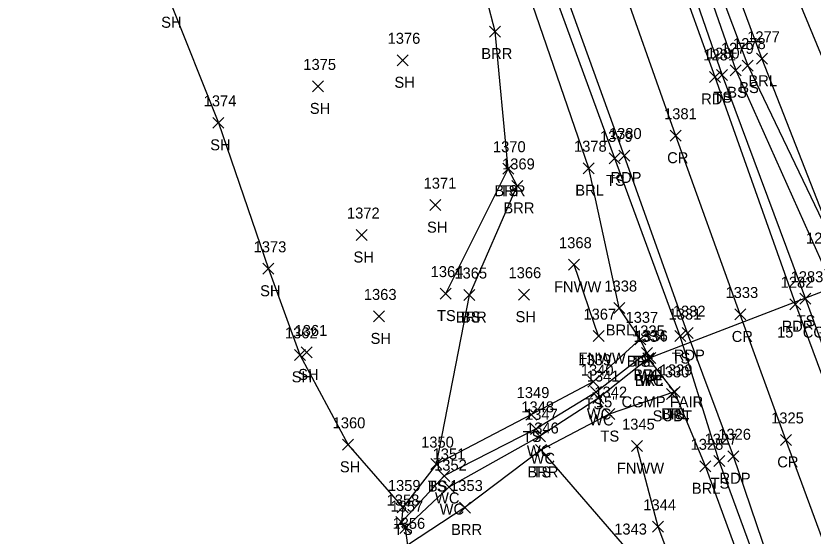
# Model space of a CAD drawing. Extents: x 1443590 to 1445966, y 578314 to 580556.
# Drawn here: x 1445262.8 to 1445407.8, y 578399.7 to 578494.4 of the extents above; entities that cross this region are included whole.
import ezdxf

# ---------------------------------------------------------------- set-up
doc = ezdxf.new("R2010")
doc.units = 0
for name, color, linetype in [('D_A', 7, 'Continuous'), ('D_C', 7, 'Continuous'), ('D_I', 7, 'Continuous'), ('D_TIC', 7, 'Continuous'), ('DCP', 7, 'Continuous'), ('L_A', 7, 'Continuous'), ('L_I', 7, 'Continuous'), ('L_TIC', 7, 'Continuous'), ('LABL', 7, 'Continuous'), ('LAWE', 7, 'Continuous'), ('LELB', 7, 'Continuous'), ('LFNC', 7, 'Continuous'), ('LSOGP', 7, 'Continuous'), ('P_A', 7, 'Continuous'), ('P_I', 7, 'Continuous'), ('P_TIC', 7, 'Continuous'), ('PET', 7, 'Continuous'), ('PRC', 7, 'Continuous'), ('U_A', 7, 'Continuous'), ('U_I', 7, 'Continuous'), ('U_TIC', 7, 'Continuous')]:
    doc.layers.add(name, color=color, linetype=linetype)

msp = doc.modelspace()

# ---------------------------------------------------------------- linework, layer by layer
at = {"layer": 'D_TIC'}
for points in [[(1445377.15, 578431.13), (1445379.15, 578433.13)], [(1445379.15, 578431.13), (1445377.15, 578433.13)]]:
    msp.add_lwpolyline(points, dxfattribs=at)
at = {"layer": 'DCP'}
msp.add_lwpolyline([(1445411.09, 578444.81), (1445378.15, 578432.13)], dxfattribs=at)
at = {"layer": 'L_TIC'}
for points in [[(1445348.93, 578490.52), (1445350.93, 578492.52)], [(1445350.93, 578490.52), (1445348.93, 578492.52)], [(1445332.13, 578485.29), (1445334.13, 578487.29)], [(1445334.13, 578485.29), (1445332.13, 578487.29)], [(1445394.89, 578484.33), (1445396.89, 578486.33)], [(1445396.89, 578484.33), (1445394.89, 578486.33)], [(1445397.46, 578485.57), (1445399.46, 578487.57)], [(1445399.46, 578485.57), (1445397.46, 578487.57)], [(1445392.71, 578483.47), (1445394.71, 578485.47)], [(1445394.71, 578483.47), (1445392.71, 578485.47)], [(1445390.22, 578482.59), (1445392.22, 578484.59)], [(1445392.22, 578482.59), (1445390.22, 578484.59)], [(1445316.75, 578480.54), (1445318.75, 578482.54)], [(1445318.75, 578480.54), (1445316.75, 578482.54)], [(1445298.63, 578473.91), (1445300.63, 578475.91)], [(1445300.63, 578473.91), (1445298.63, 578475.91)], [(1445370.7, 578467.44), (1445372.7, 578469.44)], [(1445372.7, 578467.44), (1445370.7, 578469.44)], [(1445351.32, 578465.56), (1445353.32, 578467.56)], [(1445353.32, 578465.56), (1445351.32, 578467.56)], [(1445351.32, 578465.56), (1445353.32, 578467.56)], [(1445353.32, 578465.56), (1445351.32, 578467.56)], [(1445365.97, 578465.65), (1445367.97, 578467.65)], [(1445367.97, 578465.65), (1445365.97, 578467.65)], [(1445352.95, 578462.43), (1445354.95, 578464.43)], [(1445354.95, 578462.43), (1445352.95, 578464.43)], [(1445338.06, 578458.93), (1445340.06, 578460.93)], [(1445340.06, 578458.93), (1445338.06, 578460.93)], [(1445324.69, 578453.49), (1445326.69, 578455.49)], [(1445326.69, 578453.49), (1445324.69, 578455.49)], [(1445363.3, 578448.09), (1445365.3, 578450.09)], [(1445365.3, 578448.09), (1445363.3, 578450.09)], [(1445307.71, 578447.35), (1445309.71, 578449.35)], [(1445309.71, 578447.35), (1445307.71, 578449.35)], [(1445339.96, 578442.83), (1445341.96, 578444.83)], [(1445341.96, 578442.83), (1445339.96, 578444.83)], [(1445344.27, 578442.57), (1445346.27, 578444.57)], [(1445346.27, 578442.57), (1445344.27, 578444.57)], [(1445344.27, 578442.57), (1445346.27, 578444.57)], [(1445346.27, 578442.57), (1445344.27, 578444.57)], [(1445354.16, 578442.63), (1445356.16, 578444.63)], [(1445356.16, 578442.63), (1445354.16, 578444.63)], [(1445405.36, 578441.9), (1445407.36, 578443.9)], [(1445407.36, 578441.9), (1445405.36, 578443.9)], [(1445371.5, 578440.21), (1445373.5, 578442.21)], [(1445373.5, 578440.21), (1445371.5, 578442.21)], [(1445327.8, 578438.68), (1445329.8, 578440.68)], [(1445329.8, 578438.68), (1445327.8, 578440.68)], [(1445367.74, 578435.09), (1445369.74, 578437.09)], [(1445369.74, 578435.09), (1445367.74, 578437.09)], [(1445382.61, 578435.1), (1445384.61, 578437.1)], [(1445384.61, 578435.1), (1445382.61, 578437.1)], [(1445375.34, 578434.51), (1445377.34, 578436.51)], [(1445377.34, 578434.51), (1445375.34, 578436.51)], [(1445375.34, 578434.51), (1445377.34, 578436.51)], [(1445377.34, 578434.51), (1445375.34, 578436.51)], [(1445314.64, 578432.12), (1445316.64, 578434.12)], [(1445316.64, 578432.12), (1445314.64, 578434.12)], [(1445376.55, 578432.04), (1445378.55, 578434.04)], [(1445378.55, 578432.04), (1445376.55, 578434.04)], [(1445376.55, 578432.04), (1445378.55, 578434.04)], [(1445378.55, 578432.04), (1445376.55, 578434.04)], [(1445313.45, 578431.68), (1445315.45, 578433.68)], [(1445315.45, 578431.68), (1445313.45, 578433.68)], [(1445376.8, 578431.04), (1445378.8, 578433.04)], [(1445378.8, 578431.04), (1445376.8, 578433.04)], [(1445376.8, 578431.04), (1445378.8, 578433.04)], [(1445378.8, 578431.04), (1445376.8, 578433.04)], [(1445366.77, 578426.79), (1445368.77, 578428.79)], [(1445368.77, 578426.79), (1445366.77, 578428.79)], [(1445367.3, 578424.92), (1445369.3, 578426.92)], [(1445369.3, 578424.92), (1445367.3, 578426.92)], [(1445381.57, 578424.95), (1445383.57, 578426.95)], [(1445383.57, 578424.95), (1445381.57, 578426.95)], [(1445381.57, 578424.95), (1445383.57, 578426.95)], [(1445383.57, 578424.95), (1445381.57, 578426.95)], [(1445367.73, 578423.83), (1445369.73, 578425.83)], [(1445369.73, 578423.83), (1445367.73, 578425.83)], [(1445355.55, 578420.82), (1445357.55, 578422.82)], [(1445357.55, 578420.82), (1445355.55, 578422.82)], [(1445369.68, 578420.9), (1445371.68, 578422.9)], [(1445371.68, 578420.9), (1445369.68, 578422.9)], [(1445356.39, 578418.21), (1445358.39, 578420.21)], [(1445358.39, 578418.21), (1445356.39, 578420.21)], [(1445357.07, 578416.86), (1445359.07, 578418.86)], [(1445359.07, 578416.86), (1445357.07, 578418.86)], [(1445322.21, 578415.31), (1445324.21, 578417.31)], [(1445324.21, 578415.31), (1445322.21, 578417.31)], [(1445374.71, 578415.07), (1445376.71, 578417.07)], [(1445376.71, 578415.07), (1445374.71, 578417.07)], [(1445357.31, 578414.37), (1445359.31, 578416.37)], [(1445359.31, 578414.37), (1445357.31, 578416.37)], [(1445357.31, 578414.37), (1445359.31, 578416.37)], [(1445359.31, 578414.37), (1445357.31, 578416.37)], [(1445338.26, 578411.8), (1445340.26, 578413.8)], [(1445340.26, 578411.8), (1445338.26, 578413.8)], [(1445338.26, 578411.8), (1445340.26, 578413.8)], [(1445340.26, 578411.8), (1445338.26, 578413.8)], [(1445389.71, 578412.34), (1445391.71, 578414.34)], [(1445391.71, 578412.34), (1445389.71, 578414.34)], [(1445387.17, 578411.4), (1445389.17, 578413.4)], [(1445389.17, 578411.4), (1445387.17, 578413.4)], [(1445339.69, 578409.64), (1445341.69, 578411.64)], [(1445341.69, 578409.64), (1445339.69, 578411.64)], [(1445340.53, 578407.62), (1445342.53, 578409.62)], [(1445342.53, 578407.62), (1445340.53, 578409.62)], [(1445332.13, 578403.91), (1445334.13, 578405.91)], [(1445334.13, 578403.91), (1445332.13, 578405.91)], [(1445343.45, 578403.9), (1445345.45, 578405.9)], [(1445345.45, 578403.9), (1445343.45, 578405.9)], [(1445331.9, 578401.26), (1445333.9, 578403.26)], [(1445333.9, 578401.26), (1445331.9, 578403.26)], [(1445332.6, 578400.15), (1445334.6, 578402.15)], [(1445334.6, 578400.15), (1445332.6, 578402.15)], [(1445378.57, 578400.39), (1445380.57, 578402.39)], [(1445380.57, 578400.39), (1445378.57, 578402.39)]]:
    msp.add_lwpolyline(points, dxfattribs=at)
at = {"layer": 'LABL'}
for points in [[(1445292.63, 578789.9), (1445288, 578780.72), (1445303.45, 578740.92), (1445320.45, 578696.23), (1445336.45, 578651.8), (1445353.16, 578609.77), (1445368.17, 578573), (1445383.72, 578526.34), (1445398.46, 578486.57), (1445412.31, 578451.09), (1445415.12, 578445.83), (1445420.11, 578428.88), (1445425.31, 578411.87), (1445435.24, 578381.31), (1445438.11, 578382.76), (1445447.54, 578352.71)], [(1445345.27, 578443.57), (1445353.95, 578463.43), (1445352.32, 578466.56), (1445349.93, 578491.52), (1445345.38, 578509.05), (1445330.48, 578545.45), (1445336.85, 578548.71)], [(1445414.81, 578340.8), (1445401.7, 578375.55), (1445388.17, 578412.4), (1445382.57, 578425.95), (1445377.8, 578432.04), (1445377.55, 578433.04), (1445376.34, 578435.51), (1445372.5, 578441.21), (1445366.97, 578466.65), (1445351.62, 578511.32), (1445336.85, 578548.71)], [(1445397.01, 578331.68), (1445382.28, 578368.34), (1445374.28, 578396.98), (1445358.31, 578415.37), (1445344.45, 578404.9), (1445334.02, 578398.02)]]:
    msp.add_lwpolyline(points, dxfattribs=at)
at = {"layer": 'LAWE'}
for points in [[(1445377.55, 578433.04), (1445368.3, 578425.92), (1445357.39, 578419.21), (1445340.69, 578410.64), (1445332.9, 578402.26)], [(1445377.8, 578432.04), (1445368.73, 578424.83), (1445358.07, 578417.86), (1445341.53, 578408.62), (1445333.6, 578401.15)]]:
    msp.add_lwpolyline(points, dxfattribs=at)
at = {"layer": 'LELB'}
for points in [[(1445222.69, 578937.93), (1445234.28, 578911.39), (1445254.78, 578861.13), (1445268.94, 578819.8), (1445281.41, 578785.26), (1445283.41, 578779.74), (1445299.6, 578739.58), (1445316.15, 578694.47), (1445332.79, 578650.27), (1445347.4, 578607.95), (1445361.62, 578570.36), (1445377.25, 578524), (1445391.22, 578483.59), (1445406.36, 578442.9), (1445418.34, 578410.04), (1445429.91, 578378.9), (1445440.4, 578350.18)], [(1445336.45, 578651.8), (1445350.45, 578608.68), (1445364.47, 578571.58), (1445379.66, 578524.91), (1445393.71, 578484.47), (1445409.17, 578449.94), (1445411.12, 578445.67), (1445411.54, 578444.09), (1445413.6, 578439.47), (1445415.72, 578428.29), (1445422.38, 578411.18), (1445431.91, 578379.51), (1445442.14, 578350.66)], [(1445416.98, 578341.83), (1445404.21, 578376.42), (1445390.71, 578413.34), (1445383.61, 578436.1), (1445371.7, 578468.44), (1445355.7, 578512.19), (1445341.33, 578550.44)], [(1445379.66, 578524.91), (1445380.95, 578525.16), (1445395.89, 578485.33), (1445412.31, 578451.09)], [(1445340.96, 578443.83), (1445352.32, 578466.56)], [(1445339.26, 578412.8), (1445345.27, 578443.57)], [(1445376.34, 578435.51), (1445367.77, 578427.79), (1445356.55, 578421.82), (1445339.26, 578412.8), (1445333.13, 578404.91)], [(1445382.57, 578425.95), (1445370.68, 578421.9), (1445358.31, 578415.37)]]:
    msp.add_lwpolyline(points, dxfattribs=at)
at = {"layer": 'LFNC'}
for points in [[(1445459.96, 578349.35), (1445445.8, 578387.44), (1445435.66, 578413.46), (1445430.43, 578428.44), (1445420.82, 578457.49), (1445411.95, 578480.76), (1445399.21, 578511.56), (1445382.81, 578556.03), (1445370.45, 578591.65), (1445354.37, 578635.55), (1445339.12, 578673.28), (1445323.48, 578719.9), (1445315.49, 578748.71)], [(1445368.74, 578436.09), (1445364.3, 578449.09)], [(1445404.77, 578334.76), (1445391, 578370.99), (1445379.57, 578401.39), (1445375.71, 578416.07)]]:
    msp.add_lwpolyline(points, dxfattribs=at)
at = {"layer": 'LSOGP'}
msp.add_lwpolyline([(1445251.74, 578577.57), (1445268.47, 578547.81), (1445271.43, 578539.23), (1445278.67, 578524.17), (1445290.72, 578497.22), (1445299.63, 578474.91), (1445308.71, 578448.35), (1445314.45, 578432.69), (1445323.21, 578416.31), (1445333.13, 578404.92), (1445332.9, 578402.26), (1445333.6, 578401.15), (1445334.02, 578398.03)], dxfattribs=at)
at = {"layer": 'P_TIC'}
for points in [[(1445388.92, 578482.27), (1445390.92, 578484.27)], [(1445390.92, 578482.27), (1445388.92, 578484.27)], [(1445381.79, 578471.56), (1445383.79, 578473.56)], [(1445383.79, 578471.56), (1445381.79, 578473.56)], [(1445372.41, 578467.96), (1445374.41, 578469.96)], [(1445374.41, 578467.96), (1445372.41, 578469.96)], [(1445403.56, 578440.9), (1445405.56, 578442.9)], [(1445405.56, 578440.9), (1445403.56, 578442.9)], [(1445393.53, 578439.03), (1445395.53, 578441.03)], [(1445395.53, 578439.03), (1445393.53, 578441.03)], [(1445383.94, 578435.64), (1445385.94, 578437.64)], [(1445385.94, 578435.64), (1445383.94, 578437.64)], [(1445401.82, 578416.2), (1445403.82, 578418.2)], [(1445403.82, 578416.2), (1445401.82, 578418.2)], [(1445392.26, 578413.23), (1445394.26, 578415.23)], [(1445394.26, 578413.23), (1445392.26, 578415.23)]]:
    msp.add_lwpolyline(points, dxfattribs=at)
at = {"layer": 'PET'}
for points in [[(1445418.89, 578342.02), (1445405.88, 578377.14), (1445393.26, 578414.23), (1445384.94, 578436.64), (1445373.41, 578468.96), (1445357.56, 578512.83), (1445344.62, 578550.03), (1445330.99, 578586.22), (1445323.64, 578606.66), (1445310.56, 578643.56), (1445297.05, 578680.63), (1445286.07, 578712.45), (1445276.51, 578732.61), (1445268.43, 578753.25), (1445256.91, 578785.04), (1445249.61, 578806.41), (1445230.56, 578857.31), (1445217.97, 578888.99), (1445200.05, 578931.7), (1445199.72, 578935.44), (1445193.89, 578943.66), (1445183.72, 578968.31), (1445171.41, 579000.64)], [(1445204.47, 578977.72), (1445211.07, 578960.69), (1445220.5, 578936.98), (1445230.76, 578910.15), (1445251.08, 578859.52), (1445265.4, 578819.79), (1445279.28, 578781.46), (1445295.62, 578738.27), (1445312.78, 578693.03), (1445329.09, 578649.05), (1445344.77, 578606.81), (1445359.16, 578569.06), (1445375.47, 578523.38), (1445389.92, 578483.27), (1445404.56, 578441.9), (1445416.57, 578409.56), (1445427.35, 578377.72), (1445437.94, 578349.1)]]:
    msp.add_lwpolyline(points, dxfattribs=at)
at = {"layer": 'PRC'}
msp.add_lwpolyline([(1445428.76, 578345.92), (1445416.12, 578381.06), (1445402.82, 578417.2), (1445394.53, 578440.03), (1445382.79, 578472.56), (1445367.55, 578515.78), (1445354.3, 578552.77), (1445340.07, 578591.68), (1445332.93, 578610.75), (1445320.05, 578646.79), (1445306.48, 578683.94), (1445294.78, 578715.83), (1445285.68, 578740.23), (1445278.69, 578759.19), (1445266.72, 578790.29), (1445259.42, 578810.95), (1445240.14, 578861.33), (1445228.56, 578891.21), (1445209.9, 578937.12), (1445195.27, 578973.7), (1445179.73, 579007.4), (1445167.09, 579032.9), (1445157.85, 579050.89), (1445142.74, 579080.19)], dxfattribs=at)
at = {"layer": 'U_TIC'}
for points in [[(1445381.09, 578424.58), (1445383.09, 578426.58)], [(1445383.09, 578424.58), (1445381.09, 578426.58)]]:
    msp.add_lwpolyline(points, dxfattribs=at)

# ---------------------------------------------------------------- texts
at = {"layer": 'D_A'}
msp.add_text('P', height=2, dxfattribs=at).set_placement((1445377.52, 578427.13))
at = {"layer": 'D_C'}
for p in [(1445401.21, 578435.81), (1445368.26, 578423.13)]:
    msp.add_text('15" CGMP FAIR', height=2, dxfattribs=at).set_placement(p)
at = {"layer": 'D_I'}
msp.add_text('1336', height=2, dxfattribs=at).set_placement((1445375.4, 578435.13))
at = {"layer": 'L_A'}
for s, p in [('SH', (1445289.21, 578492.21)), ('BRR', (1445347.42, 578486.52)), ('SH', (1445331.62, 578481.29)), ('BRL', (1445396, 578481.57)), ('BS', (1445394.33, 578480.33)), ('TS', (1445389.62, 578478.59)), ('BS', (1445392.15, 578479.47)), ('SH', (1445316.24, 578476.54)), ('SH', (1445298.12, 578469.91)), ('TS', (1445370.11, 578463.44)), ('BRR', (1445349.81, 578461.56)), ('TS', (1445350.73, 578461.56)), ('BRL', (1445364.51, 578461.65)), ('BRR', (1445351.44, 578458.43)), ('SH', (1445337.55, 578454.93)), ('SH', (1445324.18, 578449.49)), ('FNWW', (1445360.64, 578444.09)), ('SH', (1445307.2, 578443.35)), ('TS', (1445339.37, 578438.83)), ('BRR', (1445342.76, 578438.57)), ('BS', (1445343.71, 578438.57)), ('SH', (1445353.65, 578438.63)), ('TS', (1445404.77, 578437.9)), ('BRL', (1445370.05, 578436.21)), ('SH', (1445327.29, 578434.68)), ('FNWW', (1445365.09, 578431.09)), ('TS', (1445382.02, 578431.1)), ('BRL', (1445373.88, 578430.51)), ('TS', (1445374.75, 578430.51)), ('SH', (1445312.94, 578427.68)), ('SH', (1445314.13, 578428.12)), ('BRL', (1445375.09, 578428.04)), ('WC', (1445375.85, 578428.04)), ('BRL', (1445375.34, 578427.04)), ('WC', (1445376.11, 578427.04)), ('TS', (1445366.18, 578422.79)), ('WC', (1445366.61, 578420.92)), ('BRL', (1445380.11, 578420.95)), ('TS', (1445380.98, 578420.95)), ('WC', (1445367.03, 578419.83)), ('TS', (1445354.96, 578416.82)), ('TS', (1445369.09, 578416.9)), ('WC', (1445355.7, 578414.21)), ('WC', (1445356.38, 578412.86)), ('SH', (1445321.7, 578411.31)), ('BRR', (1445355.8, 578410.37)), ('TS', (1445356.72, 578410.37)), ('FNWW', (1445372.06, 578411.07)), ('TS', (1445337.67, 578407.8)), ('BS', (1445337.7, 578407.8)), ('BRL', (1445385.71, 578407.4)), ('TS', (1445389.12, 578408.34)), ('WC', (1445339, 578405.64)), ('WC', (1445339.84, 578403.62)), ('TS', (1445331.54, 578399.91)), ('BRR', (1445341.93, 578399.9))]:
    msp.add_text(s, height=2, dxfattribs=at).set_placement(p)
at = {"layer": 'L_I'}
for s, p in [('1376', (1445330.38, 578489.29)), ('1277', (1445395.77, 578489.57)), ('1279', (1445391.01, 578487.47)), ('1278', (1445393.2, 578488.33)), ('1280', (1445388.44, 578486.59)), ('1375', (1445315.06, 578484.54)), ('1374', (1445296.94, 578477.91)), ('1379', (1445369, 578471.44)), ('1370', (1445349.54, 578469.56)), ('1370', (1445349.54, 578469.56)), ('1378', (1445364.28, 578469.65)), ('1369', (1445351.2, 578466.43)), ('1371', (1445336.93, 578462.93)), ('1372', (1445322.99, 578457.49)), ('1284', (1445406.48, 578452.94)), ('1373', (1445306.02, 578451.35)), ('1368', (1445361.56, 578452.09)), ('1364', (1445338.22, 578446.83)), ('1365', (1445342.53, 578446.57)), ('1365', (1445342.53, 578446.57)), ('1366', (1445352.37, 578446.63)), ('1283', (1445403.67, 578445.9)), ('1338', (1445369.81, 578444.21)), ('1363', (1445326.06, 578442.68)), ('1367', (1445366, 578439.09)), ('1337', (1445373.65, 578438.51)), ('1337', (1445373.65, 578438.51)), ('1331', (1445381.48, 578439.1)), ('1362', (1445311.71, 578435.68)), ('1361', (1445313.46, 578436.12)), ('1335', (1445374.85, 578436.04)), ('1335', (1445374.85, 578436.04)), ('1334', (1445375.11, 578435.04)), ('1334', (1445375.11, 578435.04)), ('1339', (1445365.07, 578430.79)), ('1340', (1445365.52, 578428.92)), ('1341', (1445366.6, 578427.83)), ('1329', (1445379.87, 578428.95)), ('1329', (1445379.87, 578428.95)), ('1349', (1445353.85, 578424.82)), ('1342', (1445367.99, 578424.9)), ('1348', (1445354.7, 578422.21)), ('1347', (1445355.38, 578420.86)), ('1360', (1445320.39, 578419.31)), ('1345', (1445373.02, 578419.07)), ('1346', (1445355.56, 578418.37)), ('1346', (1445355.56, 578418.37)), ('1327', (1445388.02, 578416.34)), ('1350', (1445336.48, 578415.8)), ('1350', (1445336.48, 578415.8)), ('1328', (1445385.48, 578415.4)), ('1351', (1445338.56, 578413.64)), ('1352', (1445338.84, 578411.62)), ('1359', (1445330.43, 578407.91)), ('1353', (1445341.75, 578407.9)), ('1358', (1445330.21, 578405.26)), ('1357', (1445330.91, 578404.15)), ('1344', (1445376.88, 578404.39)), ('1356', (1445331.27, 578401.02)), ('1343', (1445371.59, 578399.98))]:
    msp.add_text(s, height=2, dxfattribs=at).set_placement(p)
at = {"layer": 'P_A'}
for s, p in [('RDP', (1445387.41, 578478.27)), ('CR', (1445381.22, 578467.56)), ('RDP', (1445370.9, 578463.96)), ('RDP', (1445402.04, 578436.9)), ('CR', (1445392.96, 578435.03)), ('RDP', (1445382.43, 578431.64)), ('CR', (1445401.25, 578412.2)), ('RDP', (1445390.75, 578409.23))]:
    msp.add_text(s, height=2, dxfattribs=at).set_placement(p)
at = {"layer": 'P_I'}
for s, p in [('1281', (1445387.8, 578486.27)), ('1381', (1445380.66, 578475.56)), ('1380', (1445370.63, 578471.96)), ('1282', (1445401.86, 578444.9)), ('1333', (1445391.83, 578443.03)), ('1332', (1445382.25, 578439.64)), ('1325', (1445400.13, 578420.2)), ('1326', (1445390.51, 578417.23))]:
    msp.add_text(s, height=2, dxfattribs=at).set_placement(p)
at = {"layer": 'U_A'}
msp.add_text('SUBT', height=2, dxfattribs=at).set_placement((1445378.58, 578420.58))
at = {"layer": 'U_I'}
msp.add_text('1330', height=2, dxfattribs=at).set_placement((1445379.31, 578428.58))

doc.saveas('drawing.dxf')
